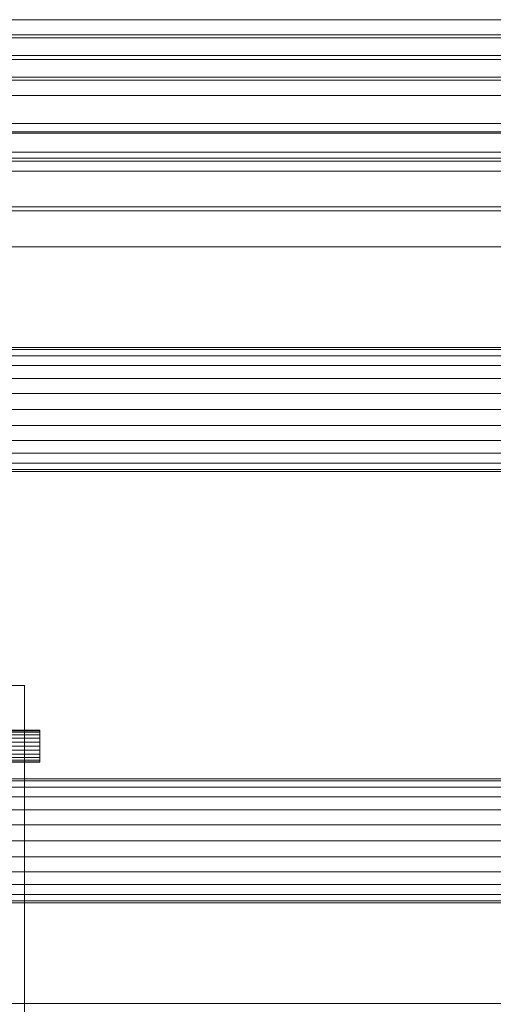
# Model space of a CAD drawing. Header units: millimetres. Extents: x -4738 to 65662, y -68080 to 6847.
# Tile 502 of 656: x 14682 to 15308, y -18501 to -17200. Entities that reach past the tile are written whole.
import ezdxf

# ---------------------------------------------------------------- set-up
doc = ezdxf.new("R2010")
doc.units = ezdxf.units.MM
doc.layers.add('superior_mezcladora', color=7, linetype='Continuous', lineweight=0)

msp = doc.modelspace()

# ---------------------------------------------------------------- linework, layer by layer
at = {"layer": 'superior_mezcladora'}
for p, q in [((9808.381, -17200), (16008.381, -17200)), ((15996.97, -17220), (13930.304, -17220)), ((13931.825, -17220), (15998.492, -17220)), ((13931.825, -17224), (15998.492, -17224)), ((16018.271, -17220), (13951.605, -17220)), ((16018.271, -17224), (13951.605, -17224)), ((13953.126, -17220), (16019.793, -17220)), ((9808.381, -17247.2), (16008.381, -17247.2)), ((16008.381, -17252.8), (9808.381, -17252.8)), ((15998.492, -17276), (13931.825, -17276)), ((13951.605, -17276), (16018.271, -17276)), ((13930.304, -17280), (15996.97, -17280)), ((15998.492, -17280), (13931.825, -17280)), ((13951.605, -17280), (16018.271, -17280)), ((16019.793, -17280), (13953.126, -17280)), ((16008.381, -17300), (9808.381, -17300)), ((9808.381, -17337), (16008.381, -17337)), ((9808.381, -17348), (16008.381, -17348)), ((9808.381, -17350), (16008.381, -17350)), ((16008.381, -17375), (9808.381, -17375)), ((9833.381, -17375), (15408.381, -17375)), ((16008.381, -17383), (9808.381, -17383)), ((16008.381, -17387), (9808.381, -17387)), ((9733.381, -17400), (16053.381, -17400)), ((9733.381, -17447.2), (16053.381, -17447.2)), ((16053.381, -17452.8), (9733.381, -17452.8)), ((16053.381, -17500), (9733.381, -17500)), ((16168.381, -17633), (9648.381, -17633)), ((9648.381, -17635.794), (16168.381, -17635.794)), ((9648.381, -17643.986), (16168.381, -17643.986)), ((9648.381, -17657.017), (16168.381, -17657.017)), ((9648.381, -17674), (16168.381, -17674)), ((9648.381, -17693.777), (16168.381, -17693.777)), ((9648.381, -17715), (16168.381, -17715)), ((9648.381, -17736.223), (16168.381, -17736.223)), ((9648.381, -17756), (16168.381, -17756)), ((9648.381, -17772.983), (16168.381, -17772.983)), ((9648.381, -17786.014), (16168.381, -17786.014)), ((9648.381, -17794.206), (16168.381, -17794.206)), ((9648.381, -17797), (16168.381, -17797)), ((14628.381, -18080), (14688.381, -18080)), ((14688.381, -18080), (14688.381, -18980)), ((11658.381, -18138.8), (14708.381, -18138.8)), ((11658.381, -18139.522), (14708.381, -18139.522)), ((11658.381, -18141.64), (14708.381, -18141.64)), ((11658.381, -18145.009), (14708.381, -18145.009)), ((11658.381, -18149.4), (14708.381, -18149.4)), ((14708.381, -18139.522), (14708.381, -18138.8)), ((14708.381, -18141.64), (14708.381, -18139.522)), ((14708.381, -18145.009), (14708.381, -18141.64)), ((14708.381, -18149.4), (14708.381, -18145.009)), ((14708.381, -18154.513), (14708.381, -18149.4)), ((11658.381, -18154.513), (14708.381, -18154.513)), ((11658.381, -18160), (14708.381, -18160)), ((14708.381, -18160), (14708.381, -18154.513)), ((14708.381, -18165.487), (14708.381, -18160)), ((11658.381, -18165.487), (14708.381, -18165.487)), ((11658.381, -18170.6), (14708.381, -18170.6)), ((11658.381, -18174.991), (14708.381, -18174.991)), ((14708.381, -18170.6), (14708.381, -18165.487)), ((14708.381, -18174.991), (14708.381, -18170.6)), ((14708.381, -18178.36), (14708.381, -18174.991)), ((11658.381, -18178.36), (14708.381, -18178.36)), ((11658.381, -18180.478), (14708.381, -18180.478)), ((14708.381, -18181.2), (11658.381, -18181.2)), ((14708.381, -18180.478), (14708.381, -18178.36)), ((14708.381, -18181.2), (14708.381, -18180.478)), ((16168.381, -18203), (9648.381, -18203)), ((9648.381, -18205.794), (16168.381, -18205.794)), ((9648.381, -18213.986), (16168.381, -18213.986)), ((9648.381, -18227.017), (16168.381, -18227.017)), ((9648.381, -18244), (16168.381, -18244)), ((9648.381, -18263.777), (16168.381, -18263.777)), ((9648.381, -18285), (16168.381, -18285)), ((9648.381, -18306.223), (16168.381, -18306.223)), ((9648.381, -18326), (16168.381, -18326)), ((9648.381, -18342.983), (16168.381, -18342.983)), ((9648.381, -18356.014), (16168.381, -18356.014)), ((9648.381, -18364.206), (16168.381, -18364.206)), ((9648.381, -18367), (16168.381, -18367)), ((9733.381, -18500), (16053.381, -18500))]:
    msp.add_line(p, q, dxfattribs=at)

doc.saveas('drawing.dxf')
